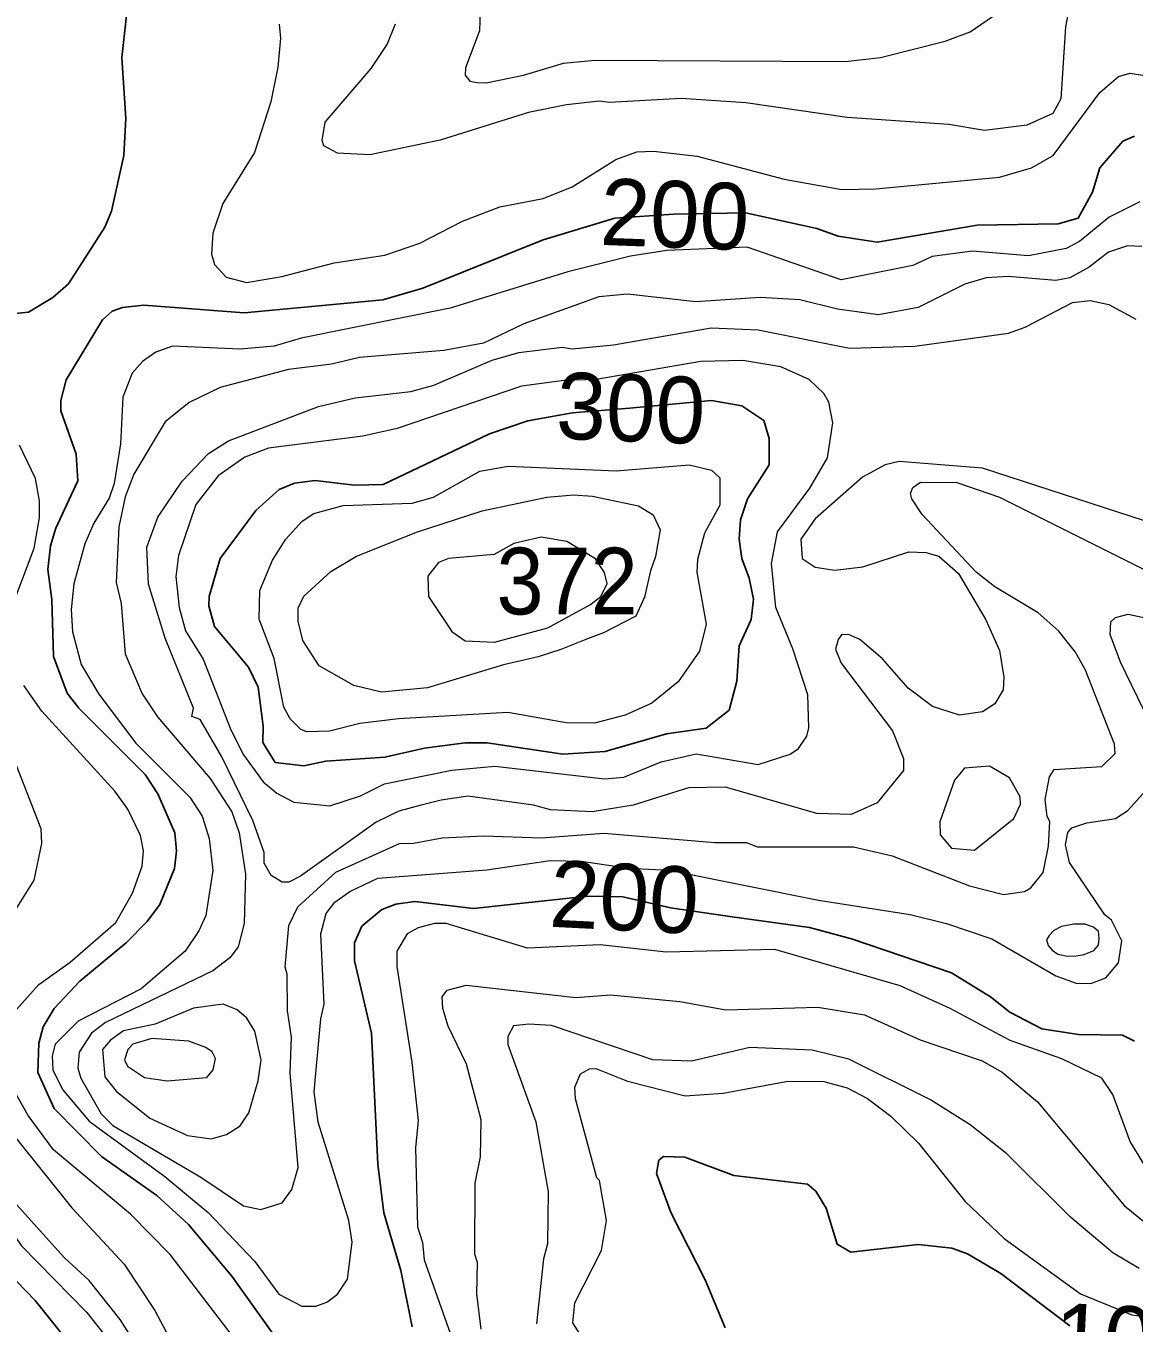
# Model space of a CAD drawing. Extents: x 673.6 to 698.9, y 7012 to 7040.1.
# Drawn here: x 679.033 to 680.363, y 7028.448 to 7030.005 of the extents above; entities that cross this region are included whole.
import ezdxf
from ezdxf.enums import TextEntityAlignment as Align

# ---------------------------------------------------------------- set-up
doc = ezdxf.new("R2010")
doc.units = 0
doc.header["$LTSCALE"] = 0.032
doc.layers.add('1', color=7, linetype='Continuous', lineweight=25)
doc.layers.add('2', color=7, linetype='Continuous', lineweight=13)
doc.layers.add('21', color=7, linetype='Continuous')
doc.layers.add('61', color=7, linetype='Continuous')

msp = doc.modelspace()

# ---------------------------------------------------------------- linework, layer by layer
at = {"layer": '1'}
for points in [[(679.157, 7030.0474), (679.1482, 7029.9674), (679.1529, 7029.8945), (679.1505, 7029.8501), (679.1358, 7029.7831), (679.1279, 7029.764), (679.0842, 7029.696), (679.0653, 7029.6794), (679.0363, 7029.662), (678.9961, 7029.6578), (678.9821, 7029.6612), (678.9671, 7029.6745)], [(680.3639, 7029.873), (680.35, 7029.8672), (680.3224, 7029.8353), (680.3133, 7029.8058), (680.2961, 7029.7749), (680.2722, 7029.768), (680.1751, 7029.7662), (680.0549, 7029.7458), (680.008, 7029.7531), (679.9827, 7029.7625), (679.8969, 7029.7811), (679.8107, 7029.7795), (679.7402, 7029.7747), (679.6539, 7029.7489), (679.5096, 7029.6907), (679.4616, 7029.6767), (679.2953, 7029.6612), (679.1747, 7029.6701), (679.149, 7029.6675), (679.1367, 7029.663), (679.1251, 7029.6528), (679.0816, 7029.5806), (679.075, 7029.5559), (679.075, 7029.5436), (679.0934, 7029.4916)], [(679.0934, 7029.4916), (679.0954, 7029.4593), (679.069, 7029.4028), (679.0626, 7029.3813), (679.0594, 7029.3531), (679.0642, 7029.3169), (679.0663, 7029.2485), (679.0825, 7029.2044), (679.0966, 7029.1866), (679.1764, 7029.107), (679.1914, 7029.0839), (679.212, 7029.037), (679.2138, 7029.0152), (679.2114, 7028.9942), (679.1938, 7028.9508), (679.1788, 7028.9304), (679.1539, 7028.9054), (679.0977, 7028.8588), (679.067, 7028.8262), (679.054, 7028.8041), (679.0485, 7028.7846), (679.0474, 7028.7493), (679.067, 7028.706), (679.1238, 7028.6485), (679.1902, 7028.6016), (679.2284, 7028.5666), (679.2803, 7028.5049), (679.3363, 7028.4262)], [(679.4967, 7028.444), (679.4831, 7028.5115), (679.4629, 7028.5809), (679.4556, 7028.6393), (679.448, 7028.7966), (679.4275, 7028.8834), (679.4275, 7028.9047), (679.4365, 7028.9248), (679.4603, 7028.9448), (679.4771, 7028.9512), (679.4998, 7028.9543), (679.5703, 7028.9461), (679.7073, 7028.9609), (679.7496, 7028.9599), (679.8068, 7028.9469), (679.8782, 7028.9363), (679.9738, 7028.9233), (680.0242, 7028.9095), (680.144, 7028.8689), (680.1909, 7028.8399), (680.2143, 7028.8215), (680.2525, 7028.8016), (680.2966, 7028.7947), (680.3496, 7028.7942), (680.3639, 7028.7869)], [(679.8723, 7028.4427), (679.8483, 7028.5005), (679.8076, 7028.5805), (679.7899, 7028.6278), (679.7927, 7028.6439), (679.7986, 7028.6485), (679.8239, 7028.6477), (679.8831, 7028.6257), (679.9715, 7028.6152), (679.9813, 7028.6067), (679.9936, 7028.5863), (680.007, 7028.543), (680.0234, 7028.5335), (680.1042, 7028.5427), (680.1444, 7028.5385), (680.1634, 7028.5314), (680.2036, 7028.5079), (680.2862, 7028.445)], [(678.9462, 7028.5769), (679.0443, 7028.4754), (679.1158, 7028.3861)]]:
    msp.add_lwpolyline(points, dxfattribs=at)
msp.add_lwpolyline([(679.6891, 7029.5412), (679.7578, 7029.5468), (679.8562, 7029.5558), (679.8927, 7029.5495), (679.9189, 7029.5317), (679.9254, 7029.5103), (679.9255, 7029.4785), (679.8994, 7029.438), (679.8909, 7029.4125), (679.8893, 7029.3895), (679.8924, 7029.3663), (679.9015, 7029.3427), (679.9064, 7029.3173), (679.9039, 7029.2929), (679.8892, 7029.2613), (679.8867, 7029.219), (679.8774, 7029.1843), (679.8498, 7029.1624), (679.8022, 7029.1557), (679.7286, 7029.1344), (679.6775, 7029.1315), (679.587, 7029.1449), (679.5602, 7029.145), (679.5117, 7029.1385), (679.464, 7029.1278), (679.3931, 7029.123), (679.3666, 7029.1172), (679.3322, 7029.1214), (679.3174, 7029.1454), (679.318, 7029.1649), (679.312, 7029.2117), (679.3005, 7029.2357), (679.2593, 7029.2844), (679.2525, 7029.3094), (679.253, 7029.3207), (679.2664, 7029.3661), (679.309, 7029.424), (679.3371, 7029.4491), (679.3555, 7029.4565), (679.3802, 7029.4597), (679.427, 7029.4541), (679.4619, 7029.4552), (679.5897, 7029.5158), (679.6355, 7029.5314)], close=True, dxfattribs=at)
at = {"layer": '2'}
for points in [[(680.2861, 7030.0318), (680.2812, 7030.0043), (680.2754, 7029.9179), (680.2657, 7029.9005), (680.2348, 7029.8864), (680.184, 7029.8798), (680.1411, 7029.887), (680.0188, 7029.8954), (679.8975, 7029.9133), (679.8195, 7029.9183), (679.7335, 7029.9134), (679.7212, 7029.9151), (679.6819, 7029.9108), (679.6363, 7029.9014), (679.5305, 7029.8685), (679.4461, 7029.8508), (679.4073, 7029.8528), (679.3909, 7029.8615), (679.3889, 7029.8679), (679.3924, 7029.8898), (679.4477, 7029.9542), (679.4669, 7029.9832), (679.4767, 7030.008)], [(679.5786, 7030.0234), (679.5777, 7029.9994), (679.5606, 7029.9553), (679.5602, 7029.9464), (679.5661, 7029.9391), (679.5749, 7029.9376), (679.5857, 7029.9373), (679.6304, 7029.9464), (679.6786, 7029.9608), (679.716, 7029.9643), (680.0166, 7029.9627), (680.0589, 7029.9677), (680.1367, 7029.9871), (680.1664, 7029.9985), (680.1999, 7030.0212)], [(679.337, 7030.0076), (679.3386, 7029.9908), (679.3355, 7029.956), (679.3273, 7029.9145), (679.3076, 7029.8537), (679.2695, 7029.7923), (679.2574, 7029.7567), (679.2558, 7029.7313), (679.2596, 7029.7191), (679.2734, 7029.7039), (679.2981, 7029.6973), (679.3403, 7029.7047), (679.4032, 7029.7211), (679.464, 7029.7302), (679.5059, 7029.7448), (679.557, 7029.7711), (679.6021, 7029.7884), (679.6539, 7029.7983), (679.6888, 7029.8124), (679.7413, 7029.8452), (679.7664, 7029.8542), (679.7864, 7029.855), (679.839, 7029.8491), (679.9432, 7029.8214), (680.0126, 7029.8091), (680.0532, 7029.8099), (680.2018, 7029.824), (680.2403, 7029.8351), (680.2661, 7029.8498), (680.3223, 7029.9255), (680.3448, 7029.9448), (680.3584, 7029.9486), (680.3763, 7029.9459)], [(680.3704, 7029.7943), (680.3336, 7029.7759), (680.298, 7029.7467), (680.2819, 7029.7383), (680.2367, 7029.7294), (680.1694, 7029.735), (680.121, 7029.7286)], [(680.3725, 7029.7408), (680.3554, 7029.7415), (680.3325, 7029.7339), (680.3095, 7029.7158), (680.2864, 7029.7029), (680.2695, 7029.6998), (680.2121, 7029.7046), (680.1858, 7029.7032), (680.1601, 7029.6955), (680.104, 7029.6675), (680.0564, 7029.6588), (680.0072, 7029.6654), (679.962, 7029.6767), (679.9145, 7029.6793), (679.8372, 7029.6743), (679.7552, 7029.6833), (679.7207, 7029.6801), (679.6309, 7029.6478), (679.5826, 7029.6247), (679.5346, 7029.616), (679.4334, 7029.6075), (679.3998, 7029.5995), (679.3485, 7029.5929), (679.2661, 7029.5714), (679.2292, 7029.5533), (679.2003, 7029.5301), (679.1626, 7029.4674), (679.1524, 7029.4403), (679.1447, 7029.4044), (679.1416, 7029.3374), (679.1473, 7029.312), (679.1522, 7029.2516), (679.1726, 7029.2037), (679.191, 7029.1761), (679.2542, 7029.1021), (679.2802, 7029.0623), (679.2893, 7029.0369), (679.2967, 7028.9873), (679.2951, 7028.9281), (679.2881, 7028.9), (679.2779, 7028.887), (679.2573, 7028.8712), (679.1286, 7028.8091), (679.1117, 7028.7964), (679.0972, 7028.7736), (679.0954, 7028.7544), (679.0989, 7028.7424), (679.1234, 7028.6996), (679.1376, 7028.6855), (679.2432, 7028.6236), (679.2945, 7028.5891), (679.3151, 7028.5847), (679.3408, 7028.5926), (679.3523, 7028.6087), (679.3601, 7028.6352), (679.3503, 7028.7486), (679.3518, 7028.7917), (679.347, 7028.8234), (679.3469, 7028.8673), (679.3445, 7028.8756), (679.3488, 7028.9255), (679.3595, 7028.9479), (679.405, 7028.9895), (679.4817, 7029.0242), (679.4984, 7029.0243), (679.5326, 7029.0308), (679.5829, 7029.0333), (679.6521, 7029.0309), (679.727, 7029.0365), (679.8602, 7029.0251), (679.8981, 7029.0251), (679.911, 7029.0202), (680.0264, 7029.0201), (680.0729, 7029.0093), (680.1657, 7028.9732), (680.2067, 7028.9629), (680.2318, 7028.9665), (680.2393, 7028.9709), (680.2541, 7028.9894), (680.2606, 7029.021), (680.2624, 7029.0505), (680.2589, 7029.0563), (680.2566, 7029.0771), (680.2617, 7029.1042), (680.2676, 7029.113), (680.3247, 7029.1164)], [(680.121, 7029.7286), (680.0976, 7029.7179), (680.0116, 7029.7007), (679.8991, 7029.7399), (679.8026, 7029.736), (679.759, 7029.7292)], [(679.759, 7029.7292), (679.6835, 7029.7103), (679.5424, 7029.6668), (679.3634, 7029.6307), (679.3312, 7029.621), (679.2905, 7029.6175), (679.2091, 7029.6209), (679.1891, 7029.614), (679.173, 7029.6026), (679.1605, 7029.5886), (679.1496, 7029.56), (679.1465, 7029.5037), (679.1392, 7029.4564), (679.1329, 7029.4387), (679.1147, 7029.4087), (679.1039, 7029.3836), (679.0906, 7029.3357), (679.0876, 7029.305), (679.0892, 7029.2783), (679.0996, 7029.2388), (679.1208, 7029.2033), (679.1651, 7029.1445), (679.23, 7029.0796), (679.2448, 7029.057), (679.2532, 7029.03), (679.2573, 7028.9915), (679.249, 7028.9377), (679.2406, 7028.9193), (679.2241, 7028.895), (679.1716, 7028.8495), (679.0957, 7028.8108), (679.0683, 7028.7831), (679.0646, 7028.7692), (679.0655, 7028.7526), (679.0772, 7028.7287), (679.1092, 7028.6908), (679.2, 7028.6242), (679.2519, 7028.5811), (679.3081, 7028.5224), (679.3368, 7028.483), (679.3644, 7028.4686), (679.3811, 7028.4687), (679.3943, 7028.4735), (679.4073, 7028.4832), (679.4192, 7028.501), (679.4249, 7028.5456), (679.4207, 7028.5716), (679.3839, 7028.6895), (679.379, 7028.7261), (679.387, 7028.8136), (679.3913, 7028.8312), (679.3871, 7028.9155), (679.3935, 7028.9401), (679.4039, 7028.9537), (679.4219, 7028.9663), (679.4555, 7028.9823), (679.5864, 7028.9926), (679.6624, 7029.0036), (679.6999, 7029.0027)], [(679.6767, 7029.6198), (679.689, 7029.6177), (679.7384, 7029.6225), (679.8555, 7029.6431), (679.9123, 7029.6405), (680.0217, 7029.6185), (680.1003, 7029.6209), (680.2126, 7029.6368), (680.2325, 7029.6437), (680.2893, 7029.6733), (680.3108, 7029.6758), (680.3331, 7029.6709), (680.3653, 7029.6534)], [(679.5927, 7029.6041), (679.6247, 7029.6134), (679.6767, 7029.6198)], [(680.4252, 7029.3954), (680.1815, 7029.4746), (680.0813, 7029.4826), (680.0646, 7029.4786), (680.0372, 7029.4639), (679.9807, 7029.414), (679.9633, 7029.3895), (679.9651, 7029.366), (679.9807, 7029.3558), (680.004, 7029.3522), (680.0376, 7029.3563), (680.0928, 7029.3742), (680.1132, 7029.3735), (680.1291, 7029.3691), (680.1527, 7029.3483), (680.1853, 7029.2925), (680.2019, 7029.2556), (680.2072, 7029.2236), (680.2064, 7029.2087), (680.1962, 7029.1917), (680.1815, 7029.1821), (680.1538, 7029.1781), (680.1214, 7029.1885), (680.0923, 7029.2107), (680.0612, 7029.2458), (680.0341, 7029.2689), (680.0204, 7029.2749), (680.0121, 7029.2745), (680.0081, 7029.2688), (680.0051, 7029.2572), (680.0118, 7029.2404), (680.0735, 7029.1595), (680.0864, 7029.1261), (680.0865, 7029.1116), (680.055, 7029.0729), (680.0238, 7029.0589), (679.9826, 7029.0603), (679.8728, 7029.0916), (679.8285, 7029.0908), (679.762, 7029.0701), (679.7129, 7029.062), (679.6629, 7029.0645), (679.6424, 7029.0703), (679.5635, 7029.0809), (679.5314, 7029.0761), (679.506, 7029.0696), (679.4807, 7029.0631), (679.4534, 7029.0495), (679.3628, 7028.9848), (679.3486, 7028.9775), (679.3407, 7028.9775), (679.3274, 7028.9856), (679.3192, 7029.0006), (679.319, 7029.0133), (679.3057, 7029.0517), (679.2682, 7029.1283), (679.2423, 7029.1728), (679.2322, 7029.1764), (679.2341, 7029.1866), (679.2004, 7029.2707), (679.1802, 7029.3354), (679.1784, 7029.3798), (679.1914, 7029.4157), (679.2206, 7029.4592), (679.2522, 7029.4924), (679.2762, 7029.5074), (679.3843, 7029.5488), (679.4284, 7029.5591), (679.4952, 7029.5667), (679.5226, 7029.5741), (679.5927, 7029.6041)], [(679.0135, 7029.3002), (679.0429, 7029.3787), (679.0495, 7029.415), (679.0494, 7029.4355), (679.0445, 7029.4624), (679.0255, 7029.5024)], [(680.2728, 7029.2793), (680.2483, 7029.3011), (680.1961, 7029.3323), (680.1736, 7029.3498), (680.1091, 7029.419), (680.0964, 7029.4379), (680.0951, 7029.4444), (680.0976, 7029.4515), (680.107, 7029.4577), (680.1506, 7029.4573), (680.2018, 7029.4399), (680.3977, 7029.3417), (680.4904, 7029.3046), (680.5469, 7029.2963), (680.5872, 7029.306), (680.6163, 7029.3281), (680.6231, 7029.3443)], [(680.3745, 7029.1849), (680.3471, 7029.2417), (680.3347, 7029.2749), (680.3355, 7029.2902), (680.3409, 7029.2955), (680.3563, 7029.2994), (680.3877, 7029.2925)], [(680.3247, 7029.1164), (680.3408, 7029.1323), (680.34, 7029.1433), (680.3051, 7029.2321), (680.2932, 7029.2539), (680.2728, 7029.2793)], [(679.0181, 7028.821), (679.0486, 7028.8549), (679.0862, 7028.8817), (679.1409, 7028.9292), (679.1612, 7028.9643), (679.1726, 7028.9968), (679.1742, 7029.0151), (679.1708, 7029.0336), (679.1555, 7029.0653), (679.1399, 7029.0868), (679.0524, 7029.1831), (679.0308, 7029.2138)], [(679.0102, 7029.147), (679.051, 7029.0419), (679.0518, 7029.0241), (679.0425, 7028.9801), (678.9942, 7028.9031)], [(679.6999, 7029.0027), (679.7564, 7028.9945), (679.8051, 7028.9922), (679.9846, 7028.956), (680.0944, 7028.9388), (680.1382, 7028.9279), (680.1926, 7028.9095), (680.2694, 7028.8654), (680.294, 7028.8566), (680.3116, 7028.8559), (680.3295, 7028.863), (680.3446, 7028.8809), (680.3486, 7028.9072), (680.3362, 7028.9322), (680.3283, 7028.9386), (680.2857, 7029.0013), (680.2812, 7029.0223), (680.2838, 7029.0373), (680.2888, 7029.043), (680.3067, 7029.0489), (680.3412, 7029.0539), (680.356, 7029.0636), (680.3771, 7029.0872)], [(680.3786, 7028.6335), (680.3586, 7028.6665), (680.338, 7028.7229), (680.3245, 7028.7426), (680.2765, 7028.7657), (680.2146, 7028.7875), (680.1424, 7028.8262), (680.0824, 7028.8533), (679.932, 7028.8969), (679.8015, 7028.8937), (679.7223, 7028.9026), (679.6351, 7028.8986), (679.5376, 7028.9281), (679.5235, 7028.928), (679.5041, 7028.9229), (679.4908, 7028.9158), (679.4785, 7028.8948), (679.4785, 7028.8764), (679.4965, 7028.7618), (679.5038, 7028.6914), (679.5006, 7028.6589), (679.5031, 7028.564), (679.509, 7028.5452), (679.5111, 7028.5245), (679.5605, 7028.3857)], [(679.5795, 7028.4413), (679.5746, 7028.4836), (679.5753, 7028.5213), (679.5721, 7028.5312), (679.5722, 7028.6162), (679.5787, 7028.6479), (679.5795, 7028.6924), (679.5621, 7028.7591), (679.54, 7028.805), (679.5334, 7028.8262), (679.5329, 7028.8402), (679.5386, 7028.8482), (679.5614, 7028.854), (679.6934, 7028.8393), (679.7348, 7028.8426), (679.8179, 7028.8345), (679.8734, 7028.8246), (679.9837, 7028.8278), (680.0396, 7028.8186), (680.1065, 7028.7883), (680.1812, 7028.7632), (680.2051, 7028.7496), (680.2473, 7028.7139), (680.3517, 7028.589), (680.3792, 7028.5671)], [(680.3696, 7028.5138), (680.3377, 7028.5328), (680.2869, 7028.5755), (680.2108, 7028.6517), (680.1665, 7028.6863), (680.1188, 7028.7165), (680.0209, 7028.7653), (679.9768, 7028.776), (679.9022, 7028.7794), (679.832, 7028.763), (679.7858, 7028.7646), (679.6641, 7028.8056), (679.6367, 7028.8074), (679.6185, 7028.8051), (679.6118, 7028.7924), (679.6117, 7028.7829), (679.6452, 7028.6898), (679.6602, 7028.606), (679.6592, 7028.5435), (679.6543, 7028.5254), (679.646, 7028.4477)], [(678.8668, 7028.7661), (678.8827, 7028.7344), (678.9432, 7028.6474), (678.9886, 7028.5961), (679.028, 7028.5411), (679.1061, 7028.4613)], [(679.6981, 7028.4356), (679.6896, 7028.4488), (679.6921, 7028.4727), (679.7241, 7028.5354), (679.7299, 7028.5716), (679.7216, 7028.6196), (679.7184, 7028.6227), (679.6929, 7028.7174), (679.6921, 7028.7317), (679.6989, 7028.7475), (679.7095, 7028.7536), (679.7172, 7028.7539), (679.7552, 7028.7389), (679.8245, 7028.7211), (679.8701, 7028.7244), (679.9477, 7028.739), (679.9909, 7028.7383), (680.0191, 7028.7309), (680.0432, 7028.7181), (680.0714, 7028.6967), (680.1045, 7028.6642), (680.1605, 7028.5944), (680.2074, 7028.5501), (680.299, 7028.4837), (680.3605, 7028.4585), (680.3997, 7028.4527)], [(679.3199, 7028.3821), (679.2062, 7028.5307), (679.1585, 7028.5791), (679.0664, 7028.6564), (679.0358, 7028.6974), (679.0201, 7028.7252)], [(679.2047, 7028.3611), (679.1462, 7028.4528), (679.1089, 7028.4997), (679.0793, 7028.5268), (678.9599, 7028.6592)], [(679.022, 7028.6695), (679.0883, 7028.5869), (679.1511, 7028.5192), (679.1879, 7028.4637), (679.2184, 7028.4065)], [(679.1061, 7028.4613), (679.1285, 7028.4326)]]:
    msp.add_lwpolyline(points, dxfattribs=at)
for points in [[(679.7176, 7029.581), (679.6794, 7029.58), (679.628, 7029.5731), (679.4788, 7029.5223), (679.4376, 7029.5132), (679.3242, 7029.4985), (679.2961, 7029.4877), (679.2637, 7029.4654), (679.2369, 7029.431), (679.2162, 7029.3699), (679.2129, 7029.3445), (679.2172, 7029.3074), (679.2247, 7029.2795), (679.2458, 7029.2453), (679.2792, 7029.1607), (679.2944, 7029.1305), (679.3181, 7029.0983), (679.3344, 7029.0844), (679.3548, 7029.0737), (679.3979, 7029.0695), (679.4346, 7029.0814), (679.4636, 7029.0956), (679.5445, 7029.1123), (679.596, 7029.117), (679.7277, 7029.1016), (679.7509, 7029.1039), (679.7956, 7029.122), (679.8376, 7029.1318), (679.9122, 7029.1188), (679.9506, 7029.1315), (679.9604, 7029.1382), (679.9705, 7029.153), (679.9731, 7029.1631), (679.9716, 7029.2024), (679.9536, 7029.2578), (679.9334, 7029.3073), (679.928, 7029.36), (679.9354, 7029.3981), (679.9742, 7029.4506), (679.9952, 7029.4871), (680.0017, 7029.529), (679.9971, 7029.5537), (679.9909, 7029.5644), (679.9734, 7029.5812), (679.9392, 7029.5964), (679.8936, 7029.6037), (679.8432, 7029.6027)], [(679.8159, 7029.2181), (679.7846, 7029.1926), (679.7524, 7029.1783), (679.7155, 7029.1686), (679.6815, 7029.1689), (679.6115, 7029.1812), (679.4804, 7029.1739), (679.434, 7029.168), (679.3976, 7029.159), (679.3703, 7029.1583), (679.3632, 7029.1608), (679.3504, 7029.1737), (679.3429, 7029.1879), (679.3311, 7029.2461), (679.3132, 7029.2933), (679.3138, 7029.3278), (679.329, 7029.364), (679.3453, 7029.3894), (679.3649, 7029.4109), (679.3788, 7029.4201), (679.414, 7029.43), (679.4969, 7029.4327), (679.5222, 7029.4397), (679.5782, 7029.4712), (679.6119, 7029.4771), (679.7417, 7029.4713), (679.8293, 7029.4786), (679.856, 7029.4724), (679.8661, 7029.4629), (679.8659, 7029.4303), (679.8476, 7029.3966), (679.8391, 7029.365), (679.8384, 7029.3496), (679.8498, 7029.2873), (679.8416, 7029.2551)], [(679.7758, 7029.3196), (679.7652, 7029.297), (679.7263, 7029.2768), (679.7073, 7029.2699), (679.6751, 7029.2571), (679.648, 7029.2483), (679.6063, 7029.2385), (679.5153, 7029.211), (679.46, 7029.2059), (679.4266, 7029.2138), (679.3853, 7029.2374), (679.3654, 7029.2677), (679.3601, 7029.291), (679.3601, 7029.3066), (679.3669, 7029.321), (679.3993, 7029.3505), (679.4298, 7029.3688), (679.503, 7029.3981), (679.5807, 7029.4233), (679.6585, 7029.4399), (679.6905, 7029.4425), (679.7134, 7029.4409), (679.7686, 7029.4295), (679.7862, 7029.4188), (679.7945, 7029.4006), (679.7889, 7029.3686), (679.7827, 7029.3515)], [(679.6598, 7029.2829), (679.7109, 7029.311), (679.7234, 7029.3207), (679.7307, 7029.3361), (679.7278, 7029.3493), (679.717, 7029.3656), (679.6825, 7029.3865), (679.6518, 7029.3916), (679.619, 7029.384), (679.5951, 7029.3711), (679.5404, 7029.3663), (679.5284, 7029.3612), (679.5154, 7029.3448), (679.5165, 7029.3206), (679.5444, 7029.2787), (679.5603, 7029.2673), (679.5958, 7029.2658)], [(680.219, 7029.0541), (680.227, 7029.0715), (680.2268, 7029.08), (680.2138, 7029.1031), (680.1897, 7029.1171), (680.1598, 7029.1145), (680.1479, 7029.1), (680.1301, 7029.0501), (680.1307, 7029.0344), (680.1443, 7029.0186), (680.1716, 7029.0161)], [(680.2616, 7028.9136), (680.2584, 7028.9086), (680.2601, 7028.9016), (680.2651, 7028.896), (680.2718, 7028.8911), (680.2836, 7028.8887), (680.2938, 7028.8893), (680.3035, 7028.8908), (680.3149, 7028.8957), (680.3205, 7028.9022), (680.3216, 7028.9104), (680.3207, 7028.9183), (680.3146, 7028.9236), (680.3041, 7028.9271), (680.2909, 7028.9271), (680.2762, 7028.9244), (680.2669, 7028.9195)], [(679.2271, 7028.6734), (679.2556, 7028.6694), (679.2739, 7028.6747), (679.2902, 7028.6851), (679.3009, 7028.7008), (679.312, 7028.7392), (679.3157, 7028.7644), (679.3079, 7028.7989), (679.2983, 7028.8145), (679.2868, 7028.8245), (679.27, 7028.8311), (679.2342, 7028.8263), (679.1884, 7028.8071), (679.1501, 7028.7992), (679.1346, 7028.7882), (679.1251, 7028.7769), (679.1277, 7028.7439), (679.1413, 7028.727), (679.1819, 7028.6944)], [(679.2504, 7028.7433), (679.2577, 7028.7524), (679.2606, 7028.7659), (679.2565, 7028.7739), (679.2491, 7028.7793), (679.2286, 7028.7867), (679.1842, 7028.79), (679.1614, 7028.7831), (679.1555, 7028.7769), (679.1516, 7028.7645), (679.1549, 7028.757), (679.1755, 7028.7432), (679.2028, 7028.7392)]]:
    msp.add_lwpolyline(points, close=True, dxfattribs=at)

# ---------------------------------------------------------------- texts
at = {"layer": '21', "width": 0.95}
msp.add_text('372', height=0.08, dxfattribs=at).set_placement((679.598, 7029.2991))
at = {"layer": '61'}
for s, rotation, p in [('200', 357.871, (679.8107, 7029.7394)), ('300', 357.802, (679.7578, 7029.5068)), ('200', 357.132, (679.7496, 7028.9198)), ('100', 357.153, (680.3549, 7028.3887))]:
    msp.add_text(s, height=0.08, rotation=rotation, dxfattribs=at).set_placement(p, align=Align.CENTER)

doc.saveas('drawing.dxf')
